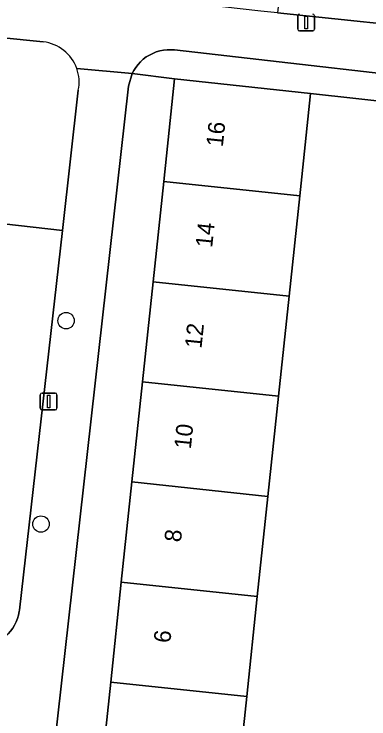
# Model space of a CAD drawing. Extents: x 161928 to 163071, y 386474 to 387428.
# Drawn here: x 162234.98 to 162256.1, y 386959.03 to 387001.03 of the extents above; entities that cross this region are included whole.
import ezdxf

# ---------------------------------------------------------------- set-up
doc = ezdxf.new("R2010")
doc.units = 0
for name, color, linetype in [('IMGEO_Boom', 7, 'Continuous'), ('IMGEO_Erf', 7, 'Continuous'), ('IMGEO_Groenvoorziening', 7, 'Continuous'), ('IMGEO_Haag', 7, 'Continuous'), ('IMGEO_Lichtmast', 7, 'Continuous'), ('IMGEO_Pand', 7, 'Continuous'), ('IMGEO_Pand_nummerreeks', 7, 'Continuous'), ('IMGEO_Parkeervlak_open', 7, 'Continuous'), ('IMGEO_Voetpad_open', 7, 'Continuous')]:
    doc.layers.add(name, color=color, linetype=linetype)

msp = doc.modelspace()

# ---------------------------------------------------------------- linework, layer by layer
at = {"layer": 'IMGEO_Boom'}
for centre in [(162238.075, 386982.763), (162236.58, 386970.642)]:
    msp.add_circle(centre, 0.489, dxfattribs=at)
at = {"layer": 'IMGEO_Erf'}
for points in [[(162240.1, 386955.249), (162240.732, 386961.216), (162241.363, 386967.183), (162241.995, 386973.15), (162242.626, 386979.116), (162243.258, 386985.083), (162243.89, 386991.05), (162244.537, 386997.166), (162242.007, 386997.482), (162241.793, 386996.727), (162236.458, 386949.117)], [(162261.075, 386995.359), (162252.632, 386996.309), (162252.106, 386991.337), (162251.985, 386990.194), (162251.353, 386984.227), (162250.722, 386978.26), (162250.09, 386972.294), (162249.458, 386966.327), (162248.827, 386960.36), (162248.195, 386954.393)]]:
    msp.add_lwpolyline(points, dxfattribs=at)
at = {"layer": 'IMGEO_Groenvoorziening'}
for points in [[(162261.271, 387000), (162265.004, 386999.609), (162265.057, 387000), (162266.075, 387007.463), (162261.265, 387007.999), (162261.154, 387006.944), (162254.923, 387007.632), (162251.426, 387008.018), (162250.663, 387001.111)], [(162244.529, 386998.894), (162244.309, 386998.909), (162244.088, 386998.905), (162243.868, 386998.881), (162243.651, 386998.837), (162243.439, 386998.774), (162243.234, 386998.693), (162243.037, 386998.593), (162242.849, 386998.476), (162242.672, 386998.343), (162242.509, 386998.195), (162242.359, 386998.032), (162242.224, 386997.857), (162242.105, 386997.671), (162242.007, 386997.482), (162244.537, 386997.166), (162252.632, 386996.309), (162261.075, 386995.359), (162263.772, 386995.059), (162263.922, 386996.685)]]:
    msp.add_lwpolyline(points, close=True, dxfattribs=at)
at = {"layer": 'IMGEO_Haag'}
msp.add_lwpolyline([(162244.529, 386998.894), (162244.309, 386998.909), (162244.088, 386998.905), (162243.868, 386998.881), (162243.651, 386998.837), (162243.439, 386998.774), (162243.234, 386998.693), (162243.037, 386998.593), (162242.849, 386998.476), (162242.672, 386998.343), (162242.509, 386998.195), (162242.359, 386998.032), (162242.224, 386997.857), (162242.105, 386997.671), (162242.007, 386997.482), (162244.537, 386997.166), (162252.632, 386996.309), (162261.075, 386995.359), (162263.772, 386995.059), (162263.922, 386996.685)], close=True, dxfattribs=at)
at = {"layer": 'IMGEO_Lichtmast'}
for p, q in [((162251.868, 387000.132), (162251.868, 387000.932)), ((162251.868, 387000.932), (162251.868, 387000.132)), ((162252.858, 387000.932), (162252.858, 387000.132)), ((162252.858, 387000.132), (162252.858, 387000.932)), ((162252.758, 387000.032), (162251.968, 387000.032)), ((162251.968, 387000.032), (162252.758, 387000.032)), ((162236.541, 386977.546), (162236.541, 386978.346)), ((162236.541, 386978.346), (162236.541, 386977.546)), ((162236.641, 386978.446), (162237.431, 386978.446)), ((162237.431, 386978.446), (162236.641, 386978.446)), ((162237.531, 386978.346), (162237.531, 386977.546)), ((162237.531, 386977.546), (162237.531, 386978.346)), ((162237.431, 386977.446), (162236.641, 386977.446)), ((162236.641, 386977.446), (162237.431, 386977.446))]:
    msp.add_line(p, q, dxfattribs=at)
for points in [[(162252.288, 387000.907), (162252.438, 387000.907), (162252.438, 387000.157), (162252.288, 387000.157), (162252.288, 387000.907)], [(162236.961, 386978.321), (162237.111, 386978.321), (162237.111, 386977.571), (162236.961, 386977.571), (162236.961, 386978.321)]]:
    msp.add_lwpolyline(points, dxfattribs=at)
for centre, start, end in [((162251.968, 387000.932), 90, 180), ((162251.968, 387000.932), 90, 180), ((162252.758, 387000.932), 0, 90), ((162252.758, 387000.932), 360, 90), ((162251.968, 387000.132), 180, 270), ((162251.968, 387000.132), 180, 270), ((162252.758, 387000.132), 270, 0), ((162252.758, 387000.132), 270, 0), ((162236.641, 386978.346), 90, 180), ((162236.641, 386978.346), 90, 180), ((162237.431, 386978.346), 0, 90), ((162237.431, 386978.346), 360, 90), ((162236.641, 386977.546), 180, 270), ((162236.641, 386977.546), 180, 270), ((162237.431, 386977.546), 270, 0), ((162237.431, 386977.546), 270, 0)]:
    msp.add_arc(centre, 0.1, start, end, dxfattribs=at)
at = {"layer": 'IMGEO_Pand'}
for points in [[(162251.985, 386990.194), (162252.106, 386991.337), (162252.632, 386996.309), (162244.537, 386997.166), (162243.89, 386991.05)], [(162251.353, 386984.227), (162251.985, 386990.194), (162243.89, 386991.05), (162243.258, 386985.083)], [(162243.258, 386985.083), (162242.626, 386979.116), (162250.722, 386978.26), (162251.353, 386984.227)], [(162250.09, 386972.294), (162250.722, 386978.26), (162242.626, 386979.116), (162241.995, 386973.15)], [(162241.995, 386973.15), (162241.363, 386967.183), (162249.458, 386966.327), (162250.09, 386972.294)], [(162248.827, 386960.36), (162249.458, 386966.327), (162241.363, 386967.183), (162240.732, 386961.216)], [(162248.195, 386954.393), (162248.827, 386960.36), (162240.732, 386961.216), (162240.1, 386955.249)]]:
    msp.add_lwpolyline(points, close=True, dxfattribs=at)
at = {"layer": 'IMGEO_Parkeervlak_open'}
for points in [[(162236.716, 386999.377), (162231.374, 386999.922), (162230.152, 386989.011), (162237.857, 386988.14), (162238.802, 386996.503)], [(162237.857, 386988.14), (162230.152, 386989.011), (162227.167, 386962.37)], [(162229.193, 386963.722), (162232.652, 386963.379), (162232.868, 386963.367), (162233.085, 386963.375), (162233.3, 386963.402), (162233.512, 386963.448), (162233.719, 386963.513), (162233.919, 386963.596), (162234.111, 386963.697), (162234.293, 386963.814), (162234.464, 386963.948), (162234.623, 386964.096), (162234.767, 386964.257), (162234.897, 386964.431), (162235.01, 386964.616), (162235.107, 386964.81), (162235.186, 386965.012), (162235.246, 386965.22), (162235.288, 386965.433), (162235.299, 386965.518), (162237.857, 386988.14)]]:
    msp.add_lwpolyline(points, dxfattribs=at)
for centre, radius, start, end in [((162236.44, 386996.982), 2.411, 19.4524, 83.4242), ((162236.426, 386996.982), 2.424, 348.6006, 19.3419)]:
    msp.add_arc(centre, radius, start, end, dxfattribs=at)
at = {"layer": 'IMGEO_Voetpad_open'}
for points in [[(162287.87, 386996.318), (162266.57, 386999.408), (162265.004, 386999.609), (162261.271, 387000), (162250.663, 387001.111), (162249.668, 387001.212), (162231.748, 387003.246), (162199.167, 387006.944)], [(162228.358, 387000.228), (162231.374, 386999.922), (162236.716, 386999.377)], [(162238.713, 386997.785), (162242.007, 386997.482), (162242.105, 386997.671), (162242.224, 386997.857), (162242.359, 386998.032), (162242.509, 386998.195), (162242.672, 386998.343), (162242.849, 386998.476), (162243.037, 386998.593), (162243.234, 386998.693), (162243.439, 386998.774), (162243.651, 386998.837), (162243.868, 386998.881), (162244.088, 386998.905), (162244.309, 386998.909), (162244.529, 386998.894), (162263.922, 386996.685), (162265.402, 386996.516), (162285.485, 386994.016), (162287.605, 386993.764)], [(162241.793, 386996.727), (162242.007, 386997.482), (162238.713, 386997.785)], [(162230.155, 386938.633), (162237.48, 386937.783), (162237.27, 386937.827), (162237.066, 386937.888), (162236.867, 386937.968), (162236.677, 386938.065), (162236.496, 386938.179), (162236.326, 386938.309), (162236.168, 386938.453), (162236.024, 386938.61), (162235.895, 386938.78), (162235.781, 386938.961), (162235.683, 386939.152), (162235.603, 386939.35), (162235.542, 386939.554), (162235.498, 386939.764), (162235.474, 386939.976), (162235.468, 386940.19), (162235.482, 386940.403), (162235.844, 386943.634), (162236.33, 386947.972), (162236.458, 386949.117), (162241.793, 386996.727)], [(162238.802, 386996.503), (162237.857, 386988.14), (162235.299, 386965.518), (162235.288, 386965.433), (162235.246, 386965.22), (162235.186, 386965.012), (162235.107, 386964.81), (162235.01, 386964.616), (162234.897, 386964.431), (162234.767, 386964.257), (162234.623, 386964.096), (162234.464, 386963.948), (162234.293, 386963.814), (162234.111, 386963.697), (162233.919, 386963.596), (162233.719, 386963.513), (162233.512, 386963.448), (162233.3, 386963.402), (162233.085, 386963.375), (162232.868, 386963.367), (162232.652, 386963.379), (162229.193, 386963.722)]]:
    msp.add_lwpolyline(points, dxfattribs=at)
for centre, radius, start, end in [((162236.44, 386996.982), 2.411, 19.4524, 83.4242), ((162236.426, 386996.982), 2.424, 348.6006, 19.3419)]:
    msp.add_arc(centre, radius, start, end, dxfattribs=at)

# ---------------------------------------------------------------- texts
at = {"layer": 'IMGEO_Pand_nummerreeks'}
for s, p in [('16', (162247.403, 386993.088)), ('14', (162246.768, 386987.084)), ('12', (162246.132, 386981.078)), ('10', (162245.498, 386975.08)), ('8', (162244.91, 386969.534)), ('6', (162244.275, 386963.527))]:
    msp.add_text(s, height=1, rotation=83.9576, dxfattribs=at).set_placement(p)

doc.saveas('drawing.dxf')
